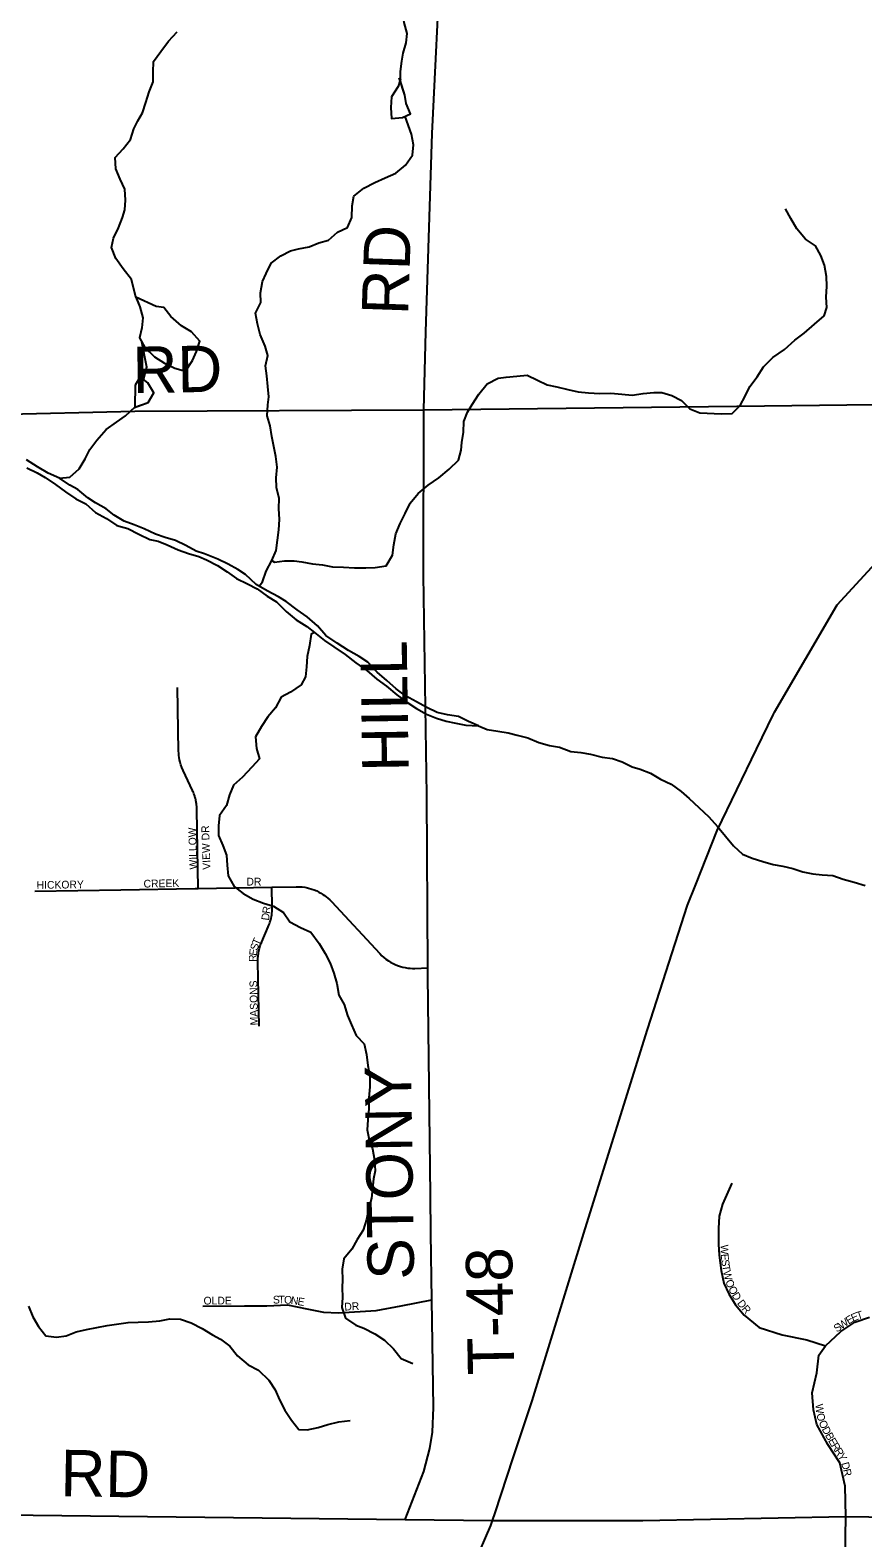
# Model space of a CAD drawing. Extents: x 1985906 to 2277390, y 930619 to 1324581.
# Drawn here: x 2168256 to 2173635, y 1155052 to 1164790 of the extents above; entities that cross this region are included whole.
import ezdxf

# ---------------------------------------------------------------- set-up
doc = ezdxf.new("R2010")
doc.units = 0
for name, color, linetype in [('GM_X_County_Road', 7, 'Continuous'), ('GM_X_County_Road_Text', 7, 'Continuous'), ('GM_X_Interstate_Route', 7, 'Continuous'), ('GM_X_Minor_Lake', 7, 'Continuous'), ('GM_X_Minor_River', 7, 'Continuous'), ('GM_X_Township_Road', 7, 'Continuous'), ('GM_X_Township_Road_Text', 7, 'Continuous'), ('GM_X_Township_Subdivision', 7, 'Continuous'), ('GM_X_Township_Subdivision_Text', 7, 'Continuous')]:
    doc.layers.add(name, color=color, linetype=linetype)

msp = doc.modelspace()

# ---------------------------------------------------------------- linework, layer by layer
at = {"layer": 'GM_X_County_Road'}
for points in [[(2165390.9, 1161223.2), (2165422.6, 1161230.6), (2165500.2, 1161273.1), (2165669.9, 1161442.2), (2165997.2, 1161775.9), (2166119, 1161880.5), (2166218.9, 1161940.9), (2166316.8, 1161975.2), (2166418.8, 1161989.6), (2166899.1, 1161986.9), (2167067.2, 1161989.4), (2167343.2, 1162044.3), (2167547.1, 1162121), (2167812.9, 1162246), (2167924.8, 1162300.5), (2168022.9, 1162308.8), (2168931.3, 1162329.3), (2170798.3, 1162338.5), (2172821.3, 1162362.2), (2173711.4, 1162372.2), (2173731.2, 1162372.4)], [(2165644.1, 1155200.1), (2166624, 1155212.7), (2167098.3, 1155214), (2167188.5, 1155212.9), (2168091.1, 1155201.9), (2170679.3, 1155170.8)], [(2170679.3, 1155170.8), (2171243.3, 1155163.8), (2172052.3, 1155164.8), (2172073.3, 1155164.8)], [(2172073.3, 1155164.8), (2172214.1, 1155165), (2173525.5, 1155190.2), (2175299.9, 1155163.3), (2177283.9, 1155165.3)]]:
    msp.add_lwpolyline(points, dxfattribs=at)
at = {"layer": 'GM_X_Interstate_Route'}
for points in [[(2173065.5, 1160385.8), (2173470.2, 1161077.5), (2174311.5, 1161993), (2174987.8, 1162654.4), (2175215.3, 1162864.4), (2175865.4, 1163331.6), (2176192.2, 1163544.5), (2176344.6, 1163643.8), (2176633.2, 1163796.1)], [(2172948.5, 1160146.6), (2173058.1, 1160373.1), (2173065.5, 1160385.8)], [(2172556, 1159272.7), (2172693.9, 1159620.4), (2172948.5, 1160146.6)], [(2171377.1, 1155568.3), (2171499.1, 1155937.2), (2171842.4, 1157048.9), (2172244.1, 1158334.7), (2172502.5, 1159137.8), (2172556, 1159272.7)], [(2171260, 1155214.4), (2171377.1, 1155568.3)], [(2171122.5, 1154878.8), (2171232.8, 1155132), (2171243.3, 1155163.8), (2171260, 1155214.4)]]:
    msp.add_lwpolyline(points, dxfattribs=at)
at = {"layer": 'GM_X_Minor_Lake'}
for points in [[(2170647.6, 1164474.1), (2170633.1, 1164425.8), (2170591.2, 1164359.6), (2170585.2, 1164291.5), (2170591.2, 1164219.4), (2170661.1, 1164225.5)], [(2170645.7, 1164467.7), (2170633.1, 1164425.8), (2170591.2, 1164359.6), (2170585.2, 1164291.5), (2170591.2, 1164219.4), (2170661.1, 1164225.5)], [(2170661.1, 1164225.5), (2170713.1, 1164249.5), (2170685.1, 1164315.6), (2170677.1, 1164369.7), (2170641, 1164482.4)], [(2170661.1, 1164225.5), (2170713.1, 1164249.5), (2170685.1, 1164315.6), (2170677.1, 1164369.7), (2170645.7, 1164467.7)], [(2168938.7, 1163068), (2168963.8, 1163002.3), (2168985.1, 1162932.6), (2168978.2, 1162868.4), (2168963.4, 1162802), (2168996.4, 1162740.5), (2169059.4, 1162679.5), (2169124.1, 1162638.6), (2169190.5, 1162607.7), (2169258.8, 1162586.8), (2169305.5, 1162655.8)], [(2168939.3, 1163066.4), (2168963.8, 1163002.3), (2168985.1, 1162932.6), (2168978.2, 1162868.4), (2168963.4, 1162802), (2168996.4, 1162740.5), (2169059.4, 1162679.5), (2169124.1, 1162638.6), (2169190.5, 1162607.7), (2169258.8, 1162586.8), (2169305.5, 1162655.8)], [(2169305.5, 1162655.8), (2169330.4, 1162714.3), (2169351.2, 1162780.8), (2169298.2, 1162841.9), (2169233.6, 1162880.9), (2169164.7, 1162939.8), (2169119.7, 1162999.1), (2169069.6, 1163006.2), (2168939.3, 1163066.4)], [(2169305.5, 1162655.8), (2169330.4, 1162714.3), (2169351.2, 1162780.8), (2169298.2, 1162841.9), (2169233.6, 1162880.9), (2169164.7, 1162939.8), (2169119.7, 1162999.1), (2169069.6, 1163006.2), (2168939.4, 1163066.4)], [(2169016.4, 1162512.5), (2168967.2, 1162552.1), (2168934.8, 1162497.1), (2168931.8, 1162354.3)], [(2169016.4, 1162512.5), (2168967.2, 1162552.1), (2168934.8, 1162497.1), (2168931.9, 1162357.6)], [(2168930.7, 1162353.9), (2169018.7, 1162386.3), (2169055.5, 1162447.1), (2169016.4, 1162512.5)], [(2168931.8, 1162354.3), (2169018.7, 1162386.3), (2169055.5, 1162447.1), (2169016.4, 1162512.5)]]:
    msp.add_lwpolyline(points, dxfattribs=at)
at = {"layer": 'GM_X_Minor_River'}
for points in [[(2170647.6, 1164474.1), (2170648.7, 1164524.1), (2170657.5, 1164590.4), (2170666.6, 1164640.6), (2170685.4, 1164709.1), (2170692.3, 1164769.3), (2170673.1, 1164839.1), (2170661.8, 1164911)], [(2168939.4, 1163066.4), (2168910.8, 1163179.7), (2168857.6, 1163248.9), (2168810.5, 1163316.1), (2168781.3, 1163385.7), (2168794.2, 1163446.1), (2168827, 1163512.7), (2168851.8, 1163579.3), (2168866.9, 1163629.6), (2168871.8, 1163691.8), (2168868.5, 1163763.8), (2168837.5, 1163827.4), (2168810.3, 1163895), (2168805, 1163967.1), (2168858, 1164024.1), (2168904.8, 1164085), (2168925.6, 1164153.5), (2168952.7, 1164204), (2168981.7, 1164256.6), (2169002.5, 1164323.1), (2169025.2, 1164391.6), (2169050.1, 1164456.1), (2169051, 1164518.2), (2169053.7, 1164588.4), (2169100.5, 1164653.3), (2169149.3, 1164718.3), (2169206.2, 1164779.4)], [(2169735.9, 1161198), (2169758.1, 1161227.5), (2169780.9, 1161296), (2169817.6, 1161364.7), (2169846.4, 1161429.3), (2169853.2, 1161495.6), (2169862, 1161563.8), (2169866.8, 1161630), (2169861.6, 1161700), (2169864.5, 1161764.2), (2169847.2, 1161836), (2169846.1, 1161898.1), (2169850.9, 1161968.2), (2169843.7, 1162036.2), (2169830.6, 1162102.1), (2169817.5, 1162166), (2169806.3, 1162233.9), (2169787.1, 1162299.6), (2169791.9, 1162369.8), (2169799, 1162422), (2169791.8, 1162488), (2169784.6, 1162558), (2169775.5, 1162621.9), (2169792.3, 1162688.3), (2169775.2, 1162750.1), (2169741.9, 1162823.6), (2169724.7, 1162893.5), (2169711.5, 1162961.3), (2169746.3, 1163030.1), (2169745.2, 1163094.1), (2169757.9, 1163166.5), (2169780.9, 1163218.9), (2169813.7, 1163285.6), (2169874.8, 1163332.8), (2169938.1, 1163365.9), (2169989.8, 1163376.8), (2170057.5, 1163390), (2170120.9, 1163417.2), (2170184.5, 1163434.3), (2170241.6, 1163485.4), (2170306.9, 1163516.6), (2170333.8, 1163581.2), (2170336.4, 1163655.3), (2170347.3, 1163717.6), (2170412.3, 1163768.8), (2170483.6, 1163806.1), (2170549, 1163835.3), (2170618.3, 1163866.6), (2170681.3, 1163917.8), (2170726.1, 1163982.6), (2170733, 1164048.9), (2170719.7, 1164118.7), (2170678.2, 1164231.7)], [(2169817.6, 1161364.7), (2169833.8, 1161355), (2169899.5, 1161362.2), (2169961.4, 1161363.3), (2170011.5, 1161356.1), (2170079.6, 1161343.3), (2170143.7, 1161336.4), (2170209.8, 1161323.5), (2170279.7, 1161322.8), (2170351.7, 1161318), (2170423.6, 1161317.3), (2170485.5, 1161320.3), (2170555.2, 1161329.6), (2170595.9, 1161398.4), (2170604.7, 1161466.7), (2170617.5, 1161537), (2170646.2, 1161603.6), (2170679.1, 1161668.3), (2170711.8, 1161734.9), (2170762.7, 1161797.9), (2170827.6, 1161851.1), (2170896.7, 1161898.4), (2170963.6, 1161953.7), (2171022.5, 1162012.8), (2171041.3, 1162077.2), (2171044.4, 1162127.3), (2171055.3, 1162193.6), (2171058.1, 1162261.8), (2171081, 1162322.3), (2171112, 1162372.9), (2171154.8, 1162439.8), (2171209.5, 1162506.8), (2171278.8, 1162542.1), (2171330.6, 1162549), (2171400.4, 1162556.2), (2171466.2, 1162561.4), (2171532.7, 1162528.5), (2171597.1, 1162499.6), (2171659.3, 1162486.6), (2171729.5, 1162469.8), (2171795.6, 1162455), (2171863.7, 1162448.1), (2171935.6, 1162443.4), (2172007.5, 1162444.7), (2172077.5, 1162439.9), (2172145.5, 1162433.1), (2172217.2, 1162444.3), (2172285.1, 1162449.5), (2172337, 1162450.4), (2172401.3, 1162429.5), (2172463.7, 1162398.6), (2172516.6, 1162345.4), (2172583, 1162318.5), (2172722.9, 1162312.9), (2172790.8, 1162314.1), (2172841.8, 1162365.1), (2172874.7, 1162425.8), (2172905.5, 1162488.4), (2172952.3, 1162551.3), (2172993.2, 1162616.1), (2173054, 1162675.3), (2173129, 1162726.7), (2173195.8, 1162787.9), (2173257, 1162833.1), (2173323.9, 1162890.3), (2173384.8, 1162945.5), (2173401.9, 1162997.9), (2173398.7, 1163065.9), (2173403.4, 1163136.1), (2173400.3, 1163200.1), (2173387, 1163272), (2173363.9, 1163335.7), (2173328.9, 1163397.2), (2173264.2, 1163440.1), (2173209.1, 1163507.3), (2173170, 1163572.7), (2173134.9, 1163636.2)], [(2168989.1, 1162532.6), (2169010.7, 1162612.6), (2168976.9, 1162776.9)], [(2168446.1, 1161895.6), (2168511.9, 1161902.7), (2168572.8, 1161957.9), (2168611.7, 1162020.7), (2168642.6, 1162081.3), (2168687.4, 1162142.2), (2168746.1, 1162211.3), (2168813.2, 1162258.6), (2168872.4, 1162299.6), (2168935.3, 1162356.8)], [(2169329.2, 1161424.3), (2169262.7, 1161461.2), (2169194.2, 1161494), (2169127.9, 1161512.9), (2169065.6, 1161535.8), (2168993.1, 1161568.6), (2168928.7, 1161595.6), (2168862.4, 1161618.4), (2168797.8, 1161657.4), (2168747.2, 1161698.5), (2168678.6, 1161737.4), (2168628.1, 1161770.6), (2168563.2, 1161823.5), (2168512.8, 1161850.7), (2168446.1, 1161895.6), (2168371.6, 1161928.3), (2168303, 1161969.2), (2168232.3, 1162014)], [(2168235.2, 1161964), (2168301.7, 1161931.1), (2168352.2, 1161899.9), (2168418.9, 1161855), (2168483.6, 1161808.1), (2168550.3, 1161763.2), (2168616.8, 1161730.3), (2168677.7, 1161675.3), (2168748.3, 1161636.5), (2168817, 1161591.6), (2168887.2, 1161570.8), (2168957.8, 1161534), (2169030.3, 1161501.2), (2169082.4, 1161490.1), (2169140.8, 1161465.1), (2169213.2, 1161434.3), (2169279.6, 1161409.4), (2169345.8, 1161390.5), (2169396.1, 1161369.4), (2169466.7, 1161332.6), (2169529.3, 1161291.6), (2169590, 1161248.6)], [(2171152.3, 1160296.3), (2171088.2, 1160325.4), (2171023.8, 1160356.3), (2170951.7, 1160367), (2170885.5, 1160383.9), (2170819, 1160414.8), (2170752.4, 1160451.7), (2170681.9, 1160490.5), (2170621.1, 1160535.5), (2170560.3, 1160590.5), (2170497.4, 1160643.5), (2170438.3, 1160708.6), (2170381.8, 1160745.6), (2170313.2, 1160782.5), (2170238.4, 1160831.3), (2170165.7, 1160880.1), (2170112.6, 1160943.3), (2170045.7, 1161000.2), (2169981, 1161045.1), (2169910.2, 1161100), (2169859.7, 1161129.1), (2169787.1, 1161169.9), (2169716.5, 1161208.7), (2169647.4, 1161273.6), (2169596.9, 1161306.8), (2169534.4, 1161341.8), (2169467.9, 1161372.6), (2169383.4, 1161407.2), (2169329.2, 1161424.3)], [(2169590, 1161248.6), (2169660.5, 1161213.8), (2169723, 1161180.8), (2169787.7, 1161133.9), (2169848.3, 1161096.9), (2169909.3, 1161035.8), (2169974.2, 1160980.9), (2170042.8, 1160938), (2170093.5, 1160898.8), (2170158.3, 1160847.9), (2170218.9, 1160806.9), (2170291.7, 1160758.1), (2170360.5, 1160703.2), (2170431.3, 1160654.4), (2170496.2, 1160599.4), (2170558.9, 1160552.5), (2170625.8, 1160497.5), (2170688.5, 1160450.6), (2170751.2, 1160409.6), (2170815.7, 1160372.7), (2170882.1, 1160345.8), (2170944.4, 1160326.8), (2171006.5, 1160313.9), (2171070.7, 1160301), (2171152.3, 1160296.3)], [(2170093.5, 1160898.8), (2170071.7, 1160888.4), (2170061, 1160816.1), (2170046.2, 1160745.8), (2170041.4, 1160677.6), (2170034.6, 1160613.4), (2170007.5, 1160562.8), (2169938.5, 1160513.5), (2169877.1, 1160482.4), (2169840.4, 1160413.7), (2169791.5, 1160354.7), (2169750.6, 1160291.9), (2169711.9, 1160225.1), (2169719.2, 1160151.1), (2169738.3, 1160083.4), (2169687.3, 1160030.4), (2169628.6, 1159965.3), (2169569.6, 1159914.1), (2169544.7, 1159851.6), (2169523.9, 1159783.1), (2169479.1, 1159718.3), (2169472.3, 1159652.1), (2169473.4, 1159588), (2169500.5, 1159524.3), (2169525.6, 1159460.7), (2169528.7, 1159396.6), (2169535.9, 1159328.6), (2169573.1, 1159259.2), (2169631.8, 1159214.1), (2169696.4, 1159177.2), (2169762.7, 1159152.3), (2169829, 1159131.5), (2169891.7, 1159090.5), (2169932.6, 1159031.1), (2170003.2, 1158994.3), (2170069.7, 1158963.4), (2170122.9, 1158890.2), (2170161.9, 1158826.8), (2170195, 1158763.3), (2170218.1, 1158699.6), (2170237.3, 1158631.8), (2170250.5, 1158557.9), (2170285.6, 1158496.4), (2170306.8, 1158426.7), (2170331.8, 1158365), (2170363, 1158297.5), (2170413.9, 1158242.2), (2170429.1, 1158174.4), (2170438.3, 1158102.4), (2170451.5, 1158034.6), (2170450.7, 1157964.4), (2170444, 1157894.2), (2170443.2, 1157824.1), (2170436.5, 1157751.8), (2170433.6, 1157687.7), (2170444.6, 1157633.8), (2170467.8, 1157564.1), (2170481, 1157492.2), (2170484.3, 1157422.1), (2170475.2, 1157371.9), (2170468.3, 1157307.7), (2170461.4, 1157245.4), (2170442.7, 1157175), (2170429.9, 1157108.6), (2170407.1, 1157040.1), (2170368.2, 1156979.4), (2170333.4, 1156916.6), (2170282.6, 1156853.6), (2170271.7, 1156787.3), (2170272.9, 1156719.2), (2170271.8, 1156669.1), (2170274.9, 1156605.1), (2170270.1, 1156540.9), (2170293.3, 1156471.2), (2170360, 1156426.3), (2170412.2, 1156407.1), (2170482.8, 1156370.3), (2170545.4, 1156329.3), (2170602.4, 1156272.2), (2170653.4, 1156211), (2170727.8, 1156178.3)], [(2171152.3, 1160296.3), (2171209, 1160273.4), (2171277.1, 1160262.6), (2171343.2, 1160251.7), (2171403.3, 1160236.7), (2171471.5, 1160219.9), (2171542, 1160189.1), (2171610.2, 1160170.2), (2171676.3, 1160159.4), (2171748.7, 1160130.6), (2171812.7, 1160125.7), (2171876.8, 1160114.8), (2171951.1, 1160094.1), (2172017.2, 1160085.2), (2172079.5, 1160064.3), (2172146, 1160031.4), (2172196.1, 1160016.2), (2172262.5, 1159991.4), (2172329.1, 1159952.5), (2172397.6, 1159919.6), (2172462.3, 1159872.7), (2172513, 1159827.5), (2172576, 1159768.5), (2172641, 1159709.6), (2172696, 1159646.4), (2172747, 1159585.2), (2172800, 1159522), (2172856.9, 1159468.9), (2172919.3, 1159442), (2172989.6, 1159421.2), (2173055.8, 1159402.3), (2173117.9, 1159391.4), (2173184.1, 1159376.5), (2173248.4, 1159353.6), (2173312.5, 1159340.7), (2173372.6, 1159333.7), (2173442.5, 1159331), (2173508.9, 1159306.1), (2173579.1, 1159287.3), (2173649.4, 1159266.5)], [(2168244.7, 1156549.5), (2168273.9, 1156479.9), (2168311, 1156416.4), (2168358, 1156357.1), (2168426, 1156348.3), (2168489.8, 1156357.4), (2168553.2, 1156382.6), (2168620.9, 1156397.8), (2168686.6, 1156411), (2168754.2, 1156424.2), (2168889.7, 1156442.6), (2168953.6, 1156445.7), (2169021.5, 1156446.9), (2169093.2, 1156454.2), (2169158.9, 1156467.3), (2169226.9, 1156464.5), (2169297.2, 1156441.7), (2169367.7, 1156404.9), (2169434.4, 1156364), (2169484.8, 1156334.8), (2169545.5, 1156289.8), (2169596.5, 1156228.6), (2169663.5, 1156169.6), (2169732, 1156134.8), (2169797, 1156069.8), (2169838.1, 1156008.4), (2169867.2, 1155942.8), (2169902.3, 1155877.3), (2169945.4, 1155812), (2169992.4, 1155752.7), (2170046.3, 1155749.6), (2170116, 1155764.9), (2170179.5, 1155784), (2170251.1, 1155801.3), (2170322.9, 1155810.6)]]:
    msp.add_lwpolyline(points, dxfattribs=at)
at = {"layer": 'GM_X_Township_Road'}
for points in [[(2170679.3, 1155170.8), (2170798.5, 1155479.9), (2170838.1, 1155630.4), (2170855.9, 1155734.7), (2170861.5, 1155893.2), (2170850.9, 1156590), (2170844.5, 1157019.9), (2170841.8, 1157262.5), (2170826.1, 1158684), (2170825.8, 1158733.1), (2170819, 1159848.8), (2170797.2, 1161270.1), (2170798.3, 1162338.5), (2170812.9, 1162841.8), (2170853.6, 1164122.9), (2170910.5, 1165309.9), (2170931, 1165883.4), (2171016.3, 1167170.2)], [(2173448.6, 1150392.3), (2173525.5, 1155190.2)]]:
    msp.add_lwpolyline(points, dxfattribs=at)
at = {"layer": 'GM_X_Township_Subdivision'}
for points in [[(2169342.2, 1159247), (2169333.5, 1159754.1), (2169333.2, 1159764), (2169332.7, 1159773.3), (2169331.1, 1159788.4), (2169330.3, 1159794.5), (2169329, 1159802.7), (2169327.9, 1159808.5), (2169327, 1159812.7), (2169325.5, 1159819.5), (2169323.6, 1159827.2), (2169321.6, 1159834.5), (2169320.2, 1159839.2), (2169319.2, 1159842.3), (2169316.9, 1159849.2), (2169313.6, 1159858), (2169310.7, 1159865.4), (2169307.6, 1159872.6), (2169304.7, 1159878.8), (2169244.3, 1160008.5), (2169236.3, 1160027.1), (2169229.9, 1160045.1), (2169225.1, 1160061.5), (2169221.7, 1160076.3), (2169218.8, 1160092.3), (2169217.1, 1160106), (2169216, 1160120.5), (2169215.5, 1160133.3), (2169208.5, 1160544.4)], [(2168285.8, 1159228.8), (2168841, 1159238.3), (2169321.1, 1159246.6), (2169342.2, 1159247), (2169817.2, 1159255.1), (2169975.3, 1159257.9), (2170002.6, 1159257.2), (2170013.6, 1159256.2), (2170030.6, 1159253.9), (2170048.8, 1159250.3), (2170075.4, 1159242.9), (2170091.8, 1159236.9), (2170107.1, 1159230.4), (2170121.9, 1159223), (2170134.1, 1159216.3), (2170146.7, 1159208.4), (2170156.7, 1159201.6), (2170168.6, 1159192.5), (2170178.7, 1159184.1), (2170191.6, 1159172.2), (2170201.9, 1159161.6), (2170514.3, 1158826.4), (2170528.6, 1158812), (2170541, 1158800.9), (2170554.6, 1158790.1), (2170571.5, 1158778.3), (2170586.4, 1158769.2), (2170596.2, 1158763.9), (2170606.4, 1158758.9), (2170618.4, 1158753.5), (2170635.8, 1158746.9), (2170649.6, 1158742.4), (2170664.3, 1158738.5), (2170679.1, 1158735.3), (2170696.2, 1158732.6), (2170710.5, 1158731.1), (2170726.4, 1158730.3), (2170740.8, 1158730.2), (2170825.8, 1158733.1)], [(2169734.6, 1158356.1), (2169727.5, 1158771.3), (2169727.6, 1158792.5), (2169728.9, 1158811.1), (2169730.9, 1158826), (2169734.2, 1158843.8), (2169735.9, 1158851.2), (2169738.3, 1158860.6), (2169742.8, 1158875.2), (2169743.7, 1158877.9), (2169745, 1158881.5), (2169746.5, 1158885.8), (2169747.7, 1158888.9), (2169750.2, 1158894.9), (2169752.7, 1158900.9), (2169794.2, 1158998.5), (2169798.4, 1159008.6), (2169801.6, 1159017.1), (2169805.1, 1159027.3), (2169807.2, 1159034.2), (2169812, 1159052.5), (2169814.5, 1159064.6), (2169816.3, 1159075.4), (2169817.5, 1159084.8), (2169818.9, 1159099.1), (2169819.5, 1159114.1), (2169819.4, 1159128.1), (2169817.2, 1159255.1)], [(2172788.5, 1157342.1), (2172729.3, 1157207.6), (2172707.6, 1157129.4), (2172702, 1157049.3), (2172702.4, 1156949.1), (2172706.7, 1156877), (2172719.1, 1156778.9), (2172737.4, 1156696.9), (2172769.6, 1156628.9), (2172811.8, 1156557), (2172868.1, 1156489.8), (2172966.1, 1156411.4), (2173114.5, 1156364), (2173273.5, 1156331.7), (2173393.6, 1156293.1)], [(2169371.6, 1156549.3), (2169640.1, 1156551.8), (2169784.6, 1156551.8), (2169918.8, 1156556.9), (2170042.7, 1156531), (2170151.1, 1156510.4), (2170249.1, 1156505.2), (2170491.8, 1156520.6), (2170651.8, 1156551.5), (2170850.9, 1156590)], [(2173393.6, 1156293.1), (2173493, 1156385.6), (2173582.5, 1156446.1), (2173678.1, 1156476.6)], [(2173525.5, 1155190.2), (2173521.1, 1155385.5), (2173485.6, 1155536.4), (2173410.2, 1155656.2), (2173339.1, 1155784.9), (2173316.9, 1155878.1), (2173308.1, 1155989.1), (2173339.1, 1156117.8), (2173350, 1156232.8), (2173393.6, 1156293.1)]]:
    msp.add_lwpolyline(points, dxfattribs=at)

# ---------------------------------------------------------------- texts
at = {"layer": 'GM_X_County_Road_Text'}
for rotation, p in [(0.99025, (2168920.2, 1162445.2)), (359.01279, (2168450.1, 1155321.7))]:
    msp.add_text('RD', height=300, rotation=rotation, dxfattribs=at).set_placement(p)
at = {"layer": 'GM_X_Township_Road_Text'}
for s, rotation, p in [('RD', 88.02616, (2170697.3, 1162947.3)), ('HILL', 90.86, (2170701.7, 1160002.3)), ('STONY', 90.82591, (2170736.9, 1156721.3)), ('T-48', 91.06032, (2171384.2, 1156106.5))]:
    msp.add_text(s, height=300, rotation=rotation, dxfattribs=at).set_placement(p)
at = {"layer": 'GM_X_Township_Subdivision_Text'}
for s, rotation, p in [('WILLOW', 91.97754, (2169336.2, 1159370.1)), ('VIEW DR', 91.94407, (2169421.3, 1159368.6)), ('CREEK', 1.02247, (2168989.1, 1159252.3)), ('DR', 0.00001, (2169653.6, 1159265.5)), ('HICKORY', 0.90888, (2168298.3, 1159243.5)), ('R', 82.05875, (2169804.4, 1159081)), ('D', 82.06155, (2169798.3, 1159037.4)), ('T', 66.12348, (2169733.1, 1158875)), ('R', 89.07712, (2169719, 1158771.9)), ('E', 82.2176, (2169719.5, 1158809.9)), ('S', 73.80317, (2169723.9, 1158842.8)), ('MASONS', 90.98718, (2169727.8, 1158362.7)), ('W', 270.45393, (2172716.6, 1156946)), ('E', 275.13219, (2172717.3, 1156884.3)), ('S', 277.69884, (2172720.7, 1156846.8)), ('T', 279.02918, (2172725.6, 1156810.7)), ('W', 282.24222, (2172731.7, 1156772.9)), ('O', 290.08037, (2172745.9, 1156709.8)), ('O', 297.74395, (2172764, 1156661.9)), ('OLDE', 0.00001, (2169376.4, 1156559.5)), ('S', 2.1199, (2169825.6, 1156564.9)), ('T', 0.08004, (2169860.4, 1156566.2)), ('O', 356.00032, (2169894.6, 1156566.3)), ('N', 351.92059, (2169937.6, 1156563.3)), ('E', 349.88073, (2169980.7, 1156557.2)), ('D', 302.0969, (2172786.5, 1156619.3)), ('D', 307.49107, (2172820.1, 1156566.8)), ('DR', 3.01098, (2170286.7, 1156519.8)), ('R', 311.22201, (2172849.1, 1156529.1)), ('E', 32.57597, (2173543.8, 1156429)), ('E', 23.13044, (2173571.5, 1156446.9)), ('T', 17.74363, (2173602.7, 1156460.3)), ('S', 34.03859, (2173467.5, 1156377.4)), ('W', 34.04443, (2173496.7, 1156397.1)), ('W', 275.57343, (2173328.3, 1155915.2)), ('O', 283.27763, (2173335, 1155851)), ('O', 293.87115, (2173348.4, 1155798.6)), ('D', 298.96426, (2173368.3, 1155754)), ('B', 298.96051, (2173389.6, 1155715.5)), ('E', 300.33309, (2173409.4, 1155679.8)), ('R', 301.97981, (2173428, 1155648)), ('R', 301.905, (2173449, 1155614.5)), ('Y', 299.95907, (2173469.7, 1155581.2)), ('D', 284.92157, (2173495.2, 1155534)), ('R', 283.1293, (2173506.4, 1155491.9))]:
    msp.add_text(s, height=50, rotation=rotation, dxfattribs=at).set_placement(p)

doc.saveas('drawing.dxf')
